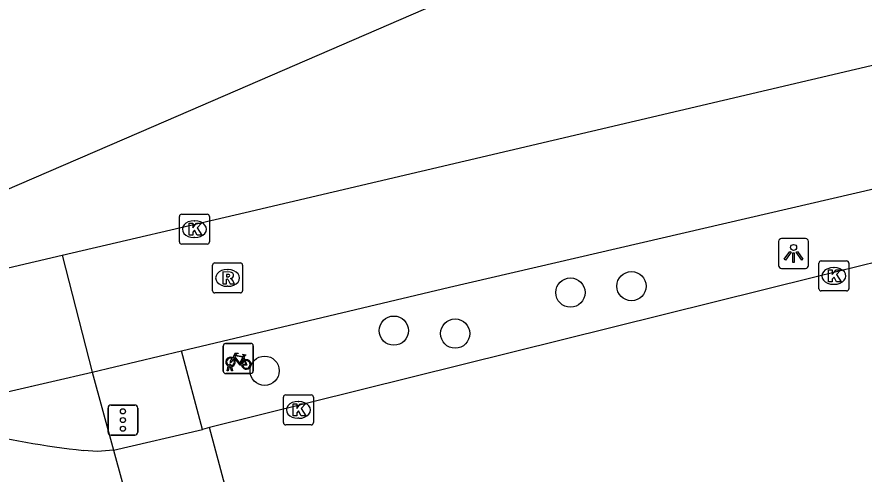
# Model space of a CAD drawing. Extents: x 161087 to 161922, y 382574 to 383873.
# Drawn here: x 161621.16 to 161649.47, y 383238.39 to 383253.65 of the extents above; entities that cross this region are included whole.
import ezdxf

# ---------------------------------------------------------------- set-up
doc = ezdxf.new("R2010")
doc.units = 0
for name, color, linetype in [('IMGEO_Boom', 7, 'Continuous'), ('IMGEO_Fietsenrek', 7, 'Continuous'), ('IMGEO_Fietspad_gesloten', 7, 'Continuous'), ('IMGEO_Kolk', 7, 'Continuous'), ('IMGEO_Lichtpunt', 7, 'Continuous'), ('IMGEO_Rijbaan_lokaal_gesloten', 7, 'Continuous'), ('IMGEO_Rijbaan_lokaal_open', 7, 'Continuous'), ('IMGEO_Rioolput', 7, 'Continuous'), ('IMGEO_Verkeersregelinstallatiepaal', 7, 'Continuous'), ('IMGEO_Voetgangersgebied_open', 7, 'Continuous'), ('IMGEO_Voetpad_open', 7, 'Continuous')]:
    doc.layers.add(name, color=color, linetype=linetype)

msp = doc.modelspace()

# ---------------------------------------------------------------- linework, layer by layer
at = {"layer": 'IMGEO_Boom'}
for centre in [(161641.696, 383244.666), (161639.655, 383244.451), (161633.756, 383243.181), (161635.805, 383243.082), (161629.44, 383241.841)]:
    msp.add_circle(centre, 0.489, dxfattribs=at)
at = {"layer": 'IMGEO_Fietsenrek'}
for p, q in [((161628.134, 383242.751), (161628.975, 383242.751)), ((161628.975, 383242.751), (161628.134, 383242.751)), ((161628.059, 383241.826), (161628.059, 383242.667)), ((161628.059, 383242.667), (161628.059, 383241.826)), ((161629.059, 383242.676), (161629.059, 383241.835)), ((161629.059, 383241.835), (161629.059, 383242.676)), ((161628.746, 383242.3), (161628.782, 383242.205)), ((161628.186, 383241.835), (161628.225, 383241.995)), ((161628.255, 383241.983), (161628.22, 383241.835)), ((161628.297, 383242.007), (161628.296, 383242.011)), ((161628.338, 383241.835), (161628.304, 383241.977)), ((161628.328, 383242.018), (161628.329, 383242.011)), ((161628.336, 383241.981), (161628.371, 383241.835)), ((161628.984, 383241.751), (161628.143, 383241.751)), ((161628.143, 383241.751), (161628.984, 383241.751)), ((161628.22, 383241.835), (161628.186, 383241.835)), ((161628.371, 383241.835), (161628.338, 383241.835))]:
    msp.add_line(p, q, dxfattribs=at)
for points in [[(161628.372, 383242.277), (161628.467, 383242.441), (161628.553, 383242.427), (161628.555, 383242.418), (161628.499, 383242.407), (161628.472, 383242.362), (161628.728, 383242.321)], [(161628.393, 383242.225), (161628.341, 383242.135), (161628.301, 383242.11), (161628.302, 383242.157), (161628.357, 383242.251)], [(161628.668, 383242.033), (161628.618, 383242.033), (161628.427, 383242.284), (161628.408, 383242.252)], [(161628.715, 383242.296), (161628.458, 383242.337), (161628.441, 383242.308), (161628.608, 383242.088), (161628.715, 383242.296)], [(161628.763, 383242.198), (161628.733, 383242.275), (161628.624, 383242.057), (161628.667, 383242.057)], [(161628.697, 383242.057), (161628.817, 383242.056), (161628.773, 383242.17)], [(161628.793, 383242.177), (161628.848, 383242.032), (161628.698, 383242.032)], [(161628.728, 383242.321), (161628.753, 383242.37), (161628.747, 383242.374), (161628.724, 383242.378), (161628.712, 383242.385), (161628.711, 383242.388), (161628.713, 383242.393), (161628.808, 383242.378), (161628.81, 383242.368), (161628.8, 383242.355), (161628.788, 383242.349), (161628.774, 383242.355), (161628.746, 383242.3)]]:
    msp.add_lwpolyline(points, dxfattribs=at)
for centre, radius, start, end in [((161628.137, 383242.673), 0.0779, 92.4484, 184.2845), ((161628.137, 383242.673), 0.0779, 92.4484, 184.2845), ((161628.981, 383242.673), 0.0779, 2.4484, 94.2845), ((161628.981, 383242.673), 0.0779, 2.4484, 94.2845), ((161628.299, 383242.136), 0.159, 62.6766, 242.1369), ((161628.299, 383242.136), 0.129, 63.3192, 238.903), ((161628.299, 383242.136), 0.129, 283.6043, 43.4302), ((161628.299, 383242.136), 0.159, 283.5766, 46.6042), ((161628.826, 383242.052), 0.159, 113.3408, 178.3217), ((161628.826, 383242.052), 0.159, 187.0065, 105.7708), ((161628.826, 383242.052), 0.129, 113.923, 177.9556), ((161628.826, 383242.052), 0.129, 188.6715, 104.5883), ((161628.279, 383242.007), 0.0499, 12.8025, 158.6934), ((161628.299, 383242.136), 0.159, 253.9967, 271.7867), ((161628.279, 383242.007), 0.0174, 12.8025, 163.4502), ((161628.299, 383242.136), 0.129, 253.415, 269.0204), ((161628.137, 383241.829), 0.0779, 182.4484, 274.2845), ((161628.137, 383241.829), 0.0779, 182.4484, 274.2845), ((161628.981, 383241.829), 0.0779, 272.4484, 4.2845), ((161628.981, 383241.829), 0.0779, 272.4484, 4.2845)]:
    msp.add_arc(centre, radius, start, end, dxfattribs=at)
at = {"layer": 'IMGEO_Fietspad_gesloten'}
for points in [[(161622.68, 383245.696), (161628.788, 383247.124), (161650.647, 383252.251)], [(161626.657, 383242.507), (161635.621, 383244.635), (161651.22, 383248.245)], [(161609.909, 383242.711), (161611.249, 383243.024), (161613.453, 383243.539), (161622.68, 383245.696)], [(161622.68, 383245.696), (161623.677, 383241.8)], [(161623.677, 383241.8), (161626.657, 383242.507)], [(161619.623, 383240.865), (161623.677, 383241.8)]]:
    msp.add_lwpolyline(points, dxfattribs=at)
at = {"layer": 'IMGEO_Kolk'}
for p, q in [((161626.594, 383246.142), (161626.594, 383246.994)), ((161626.669, 383247.068), (161627.521, 383247.068)), ((161627.595, 383246.994), (161627.595, 383246.142)), ((161627.082, 383246.848), (161627.107, 383246.848)), ((161627.105, 383246.288), (161627.08, 383246.288)), ((161627.521, 383246.068), (161626.669, 383246.068)), ((161647.957, 383244.581), (161647.957, 383245.433)), ((161648.032, 383245.507), (161648.884, 383245.507)), ((161648.445, 383245.287), (161648.47, 383245.287)), ((161648.958, 383245.433), (161648.958, 383244.581)), ((161648.468, 383244.727), (161648.443, 383244.727)), ((161648.884, 383244.507), (161648.032, 383244.507)), ((161630.143, 383241.035), (161630.995, 383241.035)), ((161630.068, 383240.109), (161630.068, 383240.961)), ((161630.556, 383240.815), (161630.581, 383240.815)), ((161631.069, 383240.961), (161631.069, 383240.109)), ((161630.579, 383240.255), (161630.554, 383240.255)), ((161630.995, 383240.035), (161630.143, 383240.035))]:
    msp.add_line(p, q, dxfattribs=at)
for points in [[(161626.594, 383246.142), (161626.594, 383246.994)], [(161626.669, 383247.068), (161627.521, 383247.068)], [(161627.595, 383246.994), (161627.595, 383246.142)], [(161626.915, 383246.768), (161627.038, 383246.768), (161627.038, 383246.617), (161627.168, 383246.768), (161627.332, 383246.768), (161627.186, 383246.617), (161627.339, 383246.368), (161627.187, 383246.368), (161627.102, 383246.532), (161627.038, 383246.465), (161627.038, 383246.368), (161626.915, 383246.368), (161626.915, 383246.768)], [(161627.521, 383246.068), (161626.669, 383246.068)], [(161647.957, 383244.581), (161647.957, 383245.433)], [(161648.032, 383245.507), (161648.884, 383245.507)], [(161648.958, 383245.433), (161648.958, 383244.581)], [(161648.278, 383245.207), (161648.401, 383245.207), (161648.401, 383245.056), (161648.531, 383245.207), (161648.695, 383245.207), (161648.549, 383245.056), (161648.702, 383244.807), (161648.55, 383244.807), (161648.465, 383244.971), (161648.401, 383244.904), (161648.401, 383244.807), (161648.278, 383244.807), (161648.278, 383245.207)], [(161648.884, 383244.507), (161648.032, 383244.507)], [(161630.143, 383241.035), (161630.995, 383241.035)], [(161630.068, 383240.109), (161630.068, 383240.961)], [(161631.069, 383240.961), (161631.069, 383240.109)], [(161630.389, 383240.735), (161630.512, 383240.735), (161630.512, 383240.584), (161630.642, 383240.735), (161630.806, 383240.735), (161630.66, 383240.584), (161630.813, 383240.335), (161630.661, 383240.335), (161630.576, 383240.499), (161630.512, 383240.432), (161630.512, 383240.335), (161630.389, 383240.335), (161630.389, 383240.735)], [(161630.995, 383240.035), (161630.143, 383240.035)]]:
    msp.add_lwpolyline(points, dxfattribs=at)
for centre, start, end in [((161626.671, 383246.992), 91.552, 178.448), ((161626.671, 383246.992), 91.552, 178.448), ((161627.519, 383246.992), 1.552, 88.448), ((161627.519, 383246.992), 1.552, 88.448), ((161626.671, 383246.144), 181.552, 268.448), ((161626.671, 383246.144), 181.552, 268.448), ((161627.519, 383246.144), 271.552, 358.448), ((161627.519, 383246.144), 271.552, 358.448), ((161648.034, 383245.431), 91.552, 178.448), ((161648.034, 383245.431), 91.552, 178.448), ((161648.882, 383245.431), 1.552, 88.448), ((161648.882, 383245.431), 1.552, 88.448), ((161648.034, 383244.583), 181.552, 268.448), ((161648.034, 383244.583), 181.552, 268.448), ((161648.882, 383244.583), 271.552, 358.448), ((161648.882, 383244.583), 271.552, 358.448), ((161630.145, 383240.959), 91.552, 178.448), ((161630.145, 383240.959), 91.552, 178.448), ((161630.993, 383240.959), 1.552, 88.448), ((161630.993, 383240.959), 1.552, 88.448), ((161630.145, 383240.111), 181.552, 268.448), ((161630.145, 383240.111), 181.552, 268.448), ((161630.993, 383240.111), 271.552, 358.448), ((161630.993, 383240.111), 271.552, 358.448)]:
    msp.add_arc(centre, 0.0765, start, end, dxfattribs=at)
for centre, major_axis, ratio, start_param, end_param in [((161627.081, 383246.568), (-0.387, 0.002), 0.722429, 4.712389, 7.853982), ((161627.106, 383246.568), (-0.39, 0.002), 0.717154, 1.570796, 4.712389), ((161648.444, 383245.007), (-0.387, 0.002), 0.722429, 4.712389, 7.853982), ((161648.469, 383245.007), (-0.39, 0.002), 0.717154, 1.570796, 4.712389), ((161630.555, 383240.535), (-0.387, 0.002), 0.722429, 4.712389, 7.853982), ((161630.58, 383240.535), (-0.39, 0.002), 0.717154, 1.570796, 4.712389)]:
    msp.add_ellipse(centre, major_axis=major_axis, ratio=ratio, start_param=start_param, end_param=end_param, dxfattribs=at)
at = {"layer": 'IMGEO_Lichtpunt'}
for p, q in [((161646.613, 383246.162), (161646.613, 383245.355)), ((161646.613, 383246.162), (161646.613, 383245.355)), ((161647.515, 383246.257), (161646.707, 383246.257)), ((161647.515, 383246.257), (161646.707, 383246.257)), ((161647.609, 383245.355), (161647.609, 383246.162)), ((161647.609, 383245.355), (161647.609, 383246.162)), ((161646.707, 383245.261), (161647.515, 383245.261)), ((161646.707, 383245.261), (161647.515, 383245.261))]:
    msp.add_line(p, q, dxfattribs=at)
for points in [[(161646.987, 383245.826), (161647.026, 383245.798), (161646.838, 383245.536), (161646.8, 383245.563), (161646.987, 383245.826)], [(161647.089, 383245.778), (161647.136, 383245.778), (161647.136, 383245.456), (161647.089, 383245.456), (161647.089, 383245.778)], [(161647.199, 383245.798), (161647.237, 383245.825), (161647.424, 383245.563), (161647.385, 383245.535), (161647.199, 383245.798)]]:
    msp.add_lwpolyline(points, dxfattribs=at)
msp.add_circle((161647.112, 383245.96), 0.0994, dxfattribs=at)
for centre, start, end in [((161646.707, 383246.162), 90, 180), ((161646.707, 383246.162), 90, 180), ((161647.515, 383246.162), 0, 90), ((161647.515, 383246.162), 0, 90), ((161646.707, 383245.355), 180, 270), ((161646.707, 383245.355), 180, 270), ((161647.515, 383245.355), 270, 0), ((161647.515, 383245.355), 270, 360)]:
    msp.add_arc(centre, 0.0946, start, end, dxfattribs=at)
at = {"layer": 'IMGEO_Rijbaan_lokaal_gesloten'}
for points in [[(161650.712, 383245.679), (161647.819, 383244.962), (161627.602, 383239.944)], [(161629.159, 383234.125), (161627.602, 383239.944)], [(161624.39, 383239.187), (161623.859, 383239.145), (161623.391, 383239.183)], [(161624.39, 383239.187), (161625.991, 383233.335)]]:
    msp.add_lwpolyline(points, dxfattribs=at)
msp.add_arc((161626.191, 383265.888), 26.851, 255.6795, 264.0154, dxfattribs=at)
at = {"layer": 'IMGEO_Rijbaan_lokaal_open'}
for points in [[(161627.602, 383239.944), (161627.36, 383239.879)], [(161624.39, 383239.187), (161627.36, 383239.879)]]:
    msp.add_lwpolyline(points, dxfattribs=at)
at = {"layer": 'IMGEO_Rioolput'}
for p, q in [((161627.703, 383244.515), (161627.703, 383245.367)), ((161627.778, 383245.441), (161628.63, 383245.441)), ((161628.704, 383245.367), (161628.704, 383244.515)), ((161628.191, 383245.221), (161628.216, 383245.221)), ((161628.63, 383244.441), (161627.778, 383244.441)), ((161628.214, 383244.661), (161628.189, 383244.661))]:
    msp.add_line(p, q, dxfattribs=at)
for points in [[(161627.703, 383244.515), (161627.703, 383245.367)], [(161627.778, 383245.441), (161628.63, 383245.441)], [(161628.704, 383245.367), (161628.704, 383244.515)], [(161628.292, 383245.139), (161628.04, 383245.141), (161628.04, 383244.741)], [(161628.218, 383245.06), (161628.164, 383245.06), (161628.164, 383244.979)], [(161628.04, 383244.741), (161628.164, 383244.741), (161628.164, 383244.903), (161628.175, 383244.903)], [(161628.164, 383244.979), (161628.216, 383244.979)], [(161628.222, 383244.874), (161628.293, 383244.741), (161628.433, 383244.741), (161628.368, 383244.867)], [(161628.63, 383244.441), (161627.778, 383244.441)]]:
    msp.add_lwpolyline(points, dxfattribs=at)
for centre, radius, start, end in [((161627.78, 383245.365), 0.0765, 91.552, 178.448), ((161627.78, 383245.365), 0.0765, 91.552, 178.448), ((161628.628, 383245.365), 0.0765, 1.552, 88.448), ((161628.628, 383245.365), 0.0765, 1.552, 88.448), ((161628.224, 383244.964), 0.0964, 77.0061, 93.1865), ((161628.238, 383245.021), 0.0378, 276.6634, 79.6772), ((161628.291, 383245.029), 0.109, 350.3612, 89.416), ((161628.289, 383245.029), 0.112, 277.5842, 350.9817), ((161628.174, 383244.85), 0.0533, 26.0293, 88.6989), ((161628.2, 383245.168), 0.19, 274.7715, 282.9687), ((161628.273, 383244.814), 0.108, 29.5134, 73.7905), ((161627.78, 383244.517), 0.0765, 181.552, 268.448), ((161627.78, 383244.517), 0.0765, 181.552, 268.448), ((161628.628, 383244.517), 0.0765, 271.552, 358.448), ((161628.628, 383244.517), 0.0765, 271.552, 358.448)]:
    msp.add_arc(centre, radius, start, end, dxfattribs=at)
for centre, major_axis, ratio, start_param, end_param in [((161628.19, 383244.941), (-0.387, 0.002), 0.722429, 4.712389, 7.853982), ((161628.215, 383244.941), (-0.39, 0.002), 0.717154, 1.570796, 4.712389)]:
    msp.add_ellipse(centre, major_axis=major_axis, ratio=ratio, start_param=start_param, end_param=end_param, dxfattribs=at)
at = {"layer": 'IMGEO_Verkeersregelinstallatiepaal'}
for p, q in [((161624.21, 383239.797), (161624.21, 383240.597)), ((161624.21, 383240.597), (161624.21, 383239.797)), ((161624.31, 383240.697), (161625.1, 383240.697)), ((161625.1, 383240.697), (161624.31, 383240.697)), ((161625.2, 383240.597), (161625.2, 383239.797)), ((161625.2, 383239.797), (161625.2, 383240.597)), ((161625.1, 383239.697), (161624.31, 383239.697)), ((161624.31, 383239.697), (161625.1, 383239.697))]:
    msp.add_line(p, q, dxfattribs=at)
for centre in [(161624.705, 383240.487), (161624.705, 383240.197), (161624.705, 383239.907)]:
    msp.add_circle(centre, 0.085, dxfattribs=at)
for centre, start, end in [((161624.31, 383240.597), 90, 180), ((161624.31, 383240.597), 90, 180), ((161625.1, 383240.597), 0, 90), ((161625.1, 383240.597), 360, 90), ((161624.31, 383239.797), 180, 270), ((161624.31, 383239.797), 180, 270), ((161625.1, 383239.797), 270, 0), ((161625.1, 383239.797), 270, 0)]:
    msp.add_arc(centre, 0.1, start, end, dxfattribs=at)
at = {"layer": 'IMGEO_Voetgangersgebied_open'}
msp.add_lwpolyline([(161701.415, 383287.367), (161669.162, 383273.421), (161658.976, 383268.91), (161657.81, 383268.389), (161657.229, 383269.478), (161647.094, 383263.721), (161641.408, 383261.33), (161643.415, 383257.649), (161625.724, 383250), (161620.744, 383247.847), (161619.707, 383249.567), (161614.226, 383247.354), (161613.468, 383248.69)], dxfattribs=at)
at = {"layer": 'IMGEO_Voetpad_open'}
for points in [[(161627.36, 383239.879), (161626.657, 383242.507)], [(161623.677, 383241.8), (161624.39, 383239.187)]]:
    msp.add_lwpolyline(points, dxfattribs=at)

doc.saveas('drawing.dxf')
